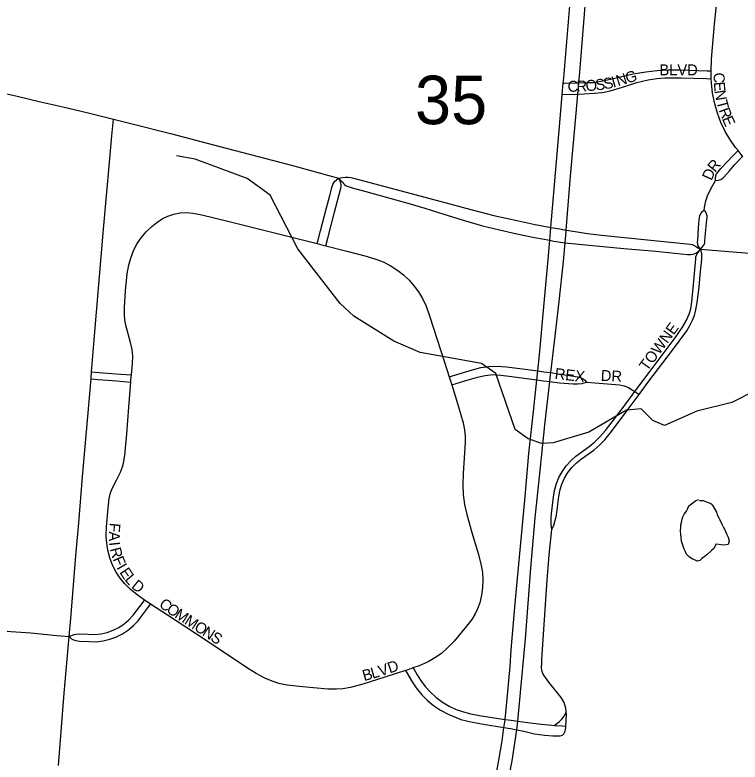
# Model space of a CAD drawing. Extents: x 1410790 to 1770854, y 448063 to 770588.
# Drawn here: x 1529770 to 1533072, y 646042 to 649445 of the extents above; entities that cross this region are included whole.
import ezdxf

# ---------------------------------------------------------------- set-up
doc = ezdxf.new("R2010")
doc.units = 0
for name, color, linetype in [('GM_X_City_Street', 7, 'Continuous'), ('GM_X_City_Street_Text', 7, 'Continuous'), ('GM_X_Minor_Lake', 7, 'Continuous'), ('GM_X_Minor_River', 7, 'Continuous'), ('GM_X_Section_Text', 7, 'Continuous')]:
    doc.layers.add(name, color=color, linetype=linetype)

msp = doc.modelspace()

# ---------------------------------------------------------------- linework, layer by layer
at = {"layer": 'GM_X_City_Street'}
for points in [[(1532267.1, 649133.4), (1532269.2, 649158.5), (1532299.8, 649524.6), (1532319.5, 649743.2), (1532326.1, 649785.5), (1532333.3, 649819.3), (1532341, 649840.7), (1532349.1, 649858.1), (1532364.5, 649887.8)], [(1532338.3, 649135.4), (1532342.4, 649184.1), (1532371.1, 649543.5), (1532379.2, 649687.3), (1532383.5, 649791.3), (1532383, 649817.2), (1532380.7, 649838.7), (1532378.6, 649849.1), (1532376.4, 649858.1), (1532364.5, 649887.8)], [(1532940.5, 649189.6), (1532942.1, 649243.1), (1532956, 649403), (1532974.2, 649579)], [(1528738.3, 649329.9), (1528776.9, 649320.1), (1528926.8, 649283.7), (1529079.6, 649245.9), (1529184.8, 649220.3), (1529273.8, 649198), (1529436.3, 649158.4), (1529554.1, 649129.4), (1529684.5, 649096.3), (1529780.5, 649074.4), (1529885.8, 649049.3), (1529981.7, 649027.3), (1530102.9, 648998.8), (1530218.5, 648970)], [(1532338.3, 649135.4), (1532374.4, 649136.5), (1532403.9, 649137.9), (1532447.5, 649144.6), (1532496, 649154.7), (1532585.2, 649175.9), (1532643.1, 649186), (1532694.8, 649192.5), (1532743.6, 649195), (1532799, 649194.1), (1532922.6, 649190.1), (1532940.5, 649189.6)], [(1532941.2, 649154.1), (1532940.2, 649181.3), (1532940.5, 649189.6)], [(1532262.8, 649082.3), (1532267.1, 649133.4)], [(1532267.1, 649133.4), (1532273.2, 649133.6), (1532338.3, 649135.4)], [(1532333.9, 649084.6), (1532362.9, 649085.6), (1532407.9, 649088.2), (1532445.7, 649092.2), (1532480.5, 649099.5), (1532536.6, 649116.6), (1532602.7, 649136.8), (1532654, 649149.2), (1532693.3, 649155.5), (1532729.6, 649158.3), (1532804.7, 649159), (1532917.5, 649155), (1532941.2, 649154.1)], [(1532333.9, 649084.6), (1532338.3, 649135.4)], [(1533063.8, 648826.9), (1533051.9, 648841.4), (1533026.1, 648878.4), (1533004.9, 648914.5), (1532985.4, 648955.1), (1532969.4, 648997.3), (1532957, 649040.7), (1532947.5, 649088.2), (1532941.8, 649136.2), (1532941.2, 649154.1)], [(1532211, 648477), (1532214.1, 648511.4), (1532253.4, 648972.2), (1532262.8, 649082.3)], [(1532262.8, 649082.3), (1532264.4, 649082.3), (1532333.9, 649084.6)], [(1532280.9, 648464.7), (1532300.7, 648710.5), (1532326.5, 648997.8), (1532333.9, 649084.6)], [(1530119.2, 647818.8), (1530131.5, 647965.3), (1530173.7, 648468.8), (1530200.3, 648772.8), (1530211.5, 648893.9), (1530218.5, 648970)], [(1530218.5, 648970), (1530309.7, 648947.3), (1530478.4, 648905.3), (1530703.5, 648846), (1530871.6, 648801.8), (1531024.2, 648762.8), (1531244, 648700.9)], [(1532961, 648690.8), (1532961.3, 648704.1), (1532961.8, 648709.8), (1532962.7, 648714.2), (1532964.2, 648718.6), (1532966.4, 648723.4), (1532985.1, 648745.3), (1533014.3, 648776.2), (1533038.3, 648801), (1533059.7, 648822.8), (1533063.8, 648826.9)], [(1533084.9, 648801.5), (1533082.7, 648803.9), (1533063.8, 648826.9)], [(1532961, 648690.8), (1532973, 648692.8), (1532984.3, 648696), (1532988.9, 648698.1), (1532993.2, 648701.1), (1532998.9, 648706.5), (1533023.8, 648735.1), (1533047.7, 648762.2), (1533081.2, 648797.6), (1533084.9, 648801.5)], [(1531146.4, 648403.8), (1531149.3, 648415.2), (1531161.1, 648461.6), (1531188.6, 648566.5), (1531202, 648616.2), (1531215.4, 648664.1), (1531218.5, 648672.8), (1531222.2, 648680.6), (1531227.7, 648688.3), (1531233.3, 648693.1), (1531244, 648700.9)], [(1531185.7, 648393.8), (1531194.4, 648428.7), (1531224.9, 648546.6), (1531254.3, 648656.3), (1531255.1, 648663.9), (1531255.4, 648671.7), (1531254.3, 648679.8), (1531251.7, 648688.3), (1531248.4, 648695), (1531244, 648700.9)], [(1531244, 648700.9), (1531261.3, 648704.6), (1531275.4, 648705.3), (1531287.6, 648705.3), (1531300.2, 648704.2), (1531312.7, 648702), (1531454.2, 648664.2), (1531710.5, 648594.8), (1531846.7, 648558.2), (1531951.7, 648531.8), (1532063.7, 648506.5), (1532131.2, 648492.4), (1532211, 648477)], [(1531244, 648700.9), (1531252.8, 648692), (1531256.9, 648688), (1531261.3, 648682.8), (1531266.9, 648676.5), (1531272.8, 648671.7), (1531279.1, 648667.3), (1531287.2, 648663.2), (1531305.3, 648657.3), (1531367.8, 648640.3), (1531449.9, 648617.6), (1531570.4, 648584.9), (1531636.6, 648565.4), (1531724.1, 648537.2), (1531811.7, 648509.9), (1531900, 648484.9), (1531976.2, 648465.7), (1532056.2, 648447.9), (1532136.6, 648431.9), (1532205.8, 648418.5)], [(1532908.7, 648556.1), (1532911.9, 648577.4), (1532916.4, 648597.7), (1532924.4, 648620.8), (1532938.7, 648652.4), (1532961, 648690.8)], [(1532891.9, 648377.8), (1532886.6, 648385.3), (1532882.1, 648393.7), (1532879.7, 648401.5), (1532879.1, 648411), (1532879.4, 648417.6), (1532883, 648474.6), (1532886.9, 648512.3), (1532889.7, 648530.5), (1532894.5, 648540.9), (1532901.8, 648549.9), (1532908.7, 648556.1)], [(1532891.9, 648377.8), (1532900.1, 648387.1), (1532905.4, 648394.3), (1532909.9, 648401.5), (1532911.4, 648406.5), (1532912.6, 648414.4), (1532915.5, 648451.1), (1532921.6, 648511.5), (1532922.5, 648523.8), (1532922, 648530), (1532919.3, 648539.8), (1532914.5, 648549.6), (1532908.7, 648556.1)], [(1530300.5, 647805.3), (1530306.1, 647858), (1530306.5, 647891.3), (1530303.7, 647921.2), (1530296.8, 647953.7), (1530276.8, 648026.4), (1530271.2, 648054.9), (1530268.7, 648080.5), (1530268.8, 648112.9), (1530273.6, 648187.9), (1530281.8, 648266), (1530289.1, 648307.5), (1530298.7, 648341.8), (1530311.9, 648374.8), (1530327, 648403.3), (1530345.1, 648430), (1530368, 648457.2), (1530393.5, 648482.1), (1530416.2, 648500.2), (1530440.6, 648515.7), (1530466.7, 648528.1), (1530494.1, 648537.4), (1530522.3, 648542.9), (1530551.1, 648544.4), (1530580, 648542.3), (1530621.6, 648535), (1530739.3, 648506.3), (1530879.3, 648470.8), (1531146.4, 648403.8)], [(1532205.8, 648418.5), (1532211, 648477)], [(1532211, 648477), (1532243.1, 648472.1), (1532280.9, 648464.7)], [(1532275.6, 648406.3), (1532280.4, 648458.8), (1532280.9, 648464.7)], [(1532280.9, 648464.7), (1532292.5, 648462.7), (1532376.9, 648449.7), (1532442.1, 648441.9), (1532844.9, 648401.5), (1532853.6, 648399.4), (1532860.2, 648396.7), (1532866.5, 648393.4), (1532872.2, 648389.8), (1532880.3, 648384.7), (1532891.9, 648377.8)], [(1532151, 647824.1), (1532158.6, 647897.1), (1532183.7, 648165), (1532198.1, 648331.7), (1532205.8, 648418.5)], [(1532205.8, 648418.5), (1532224, 648414.9), (1532275.6, 648406.3)], [(1531146.4, 648403.8), (1531167.4, 648398.5), (1531185.7, 648393.8)], [(1531185.7, 648393.8), (1531281.2, 648369.2), (1531370.1, 648346.2), (1531413.7, 648333), (1531446.9, 648320.2), (1531478.7, 648304.2), (1531514, 648281.2), (1531539.4, 648261.1), (1531565.3, 648236.7), (1531588.9, 648210.1), (1531608, 648184), (1531626.1, 648153.4), (1531642.4, 648118.1), (1531658, 648075.2), (1531726.3, 647862.9), (1531747.5, 647797.4)], [(1532226.8, 647956.7), (1532247.9, 648139.4), (1532268, 648321.8), (1532275.6, 648406.3)], [(1532275.6, 648406.3), (1532542.6, 648381.2), (1532689, 648368.8), (1532833.3, 648354.4), (1532847.6, 648354.4), (1532857.5, 648355.6), (1532863.8, 648357.1), (1532871.3, 648359.8), (1532877.9, 648364.3), (1532891.9, 648377.8)], [(1532593.5, 647729.5), (1532680.6, 647846.2), (1532776.7, 647974.9), (1532810.7, 648023), (1532826.8, 648051.6), (1532840, 648081.5), (1532847.6, 648106.6), (1532853.2, 648138.9), (1532860.4, 648217.2), (1532870.4, 648334.8), (1532871.6, 648342.8), (1532874.3, 648350.8), (1532877.6, 648357.4), (1532882.1, 648363.7), (1532891.9, 648377.8)], [(1532612.6, 647716.8), (1532657.4, 647777.6), (1532764.7, 647918.7), (1532829.3, 648005.5), (1532844.3, 648031), (1532855.7, 648055), (1532864.9, 648076.6), (1532871.6, 648101.2), (1532877.8, 648135.4), (1532885.9, 648205), (1532891.4, 648261), (1532898.3, 648332.7), (1532898.8, 648348.1), (1532898, 648356.5), (1532896.1, 648364.3), (1532891.9, 648377.8)], [(1532891.9, 648377.8), (1533131.5, 648359), (1533255.8, 648346.8), (1533379.9, 648335.2), (1533507.3, 648323.3), (1533677, 648307.8), (1533804.2, 648295.8), (1533928.4, 648284.1), (1534052.5, 648272.9), (1534123.7, 648266.4)], [(1532210.5, 647815.7), (1532226.8, 647956.7)], [(1531747.5, 647797.4), (1531812.9, 647817), (1531853.9, 647829.3), (1531892.6, 647838.8), (1531928.9, 647843.8), (1531965.5, 647845.1), (1532008.6, 647842.7), (1532082.3, 647833.7), (1532151, 647824.1)], [(1530116.6, 647787), (1530119.2, 647818.8)], [(1530119.2, 647818.8), (1530170.2, 647815), (1530252.2, 647808.9), (1530300.5, 647805.3)], [(1530297.4, 647772.8), (1530298.1, 647782.9), (1530300.5, 647805.3)], [(1531759.1, 647760.7), (1531819.3, 647778.5), (1531876.2, 647795.3), (1531911.6, 647802.6), (1531947.5, 647806.6), (1531982.5, 647804.6), (1532021.4, 647800), (1532146.6, 647782.5)], [(1532146.6, 647782.5), (1532151, 647824.1)], [(1532151, 647824.1), (1532179.3, 647820.2)], [(1532179.3, 647820.2), (1532210.5, 647815.7)], [(1532205.8, 647774.7), (1532209.5, 647807.2), (1532210.5, 647815.7)], [(1532210.5, 647815.7), (1532243.2, 647810.9), (1532295.6, 647802.8), (1532331.7, 647796.9), (1532343, 647794.1), (1532354.9, 647789.3), (1532364.1, 647782.8), (1532372.9, 647771.7)], [(1530016.7, 646613.5), (1530023.9, 646696.6), (1530048, 646981.3), (1530061.5, 647131.5), (1530078.2, 647340.9), (1530102.2, 647615.4), (1530116.6, 647787)], [(1530116.6, 647787), (1530149.6, 647784.4), (1530233.4, 647777.8), (1530297.4, 647772.8)], [(1530360.9, 646779.4), (1530326.8, 646803.3), (1530294.3, 646830.1), (1530269.2, 646855.3), (1530248.8, 646880.3), (1530231.2, 646907.4), (1530215.1, 646939.1), (1530202.4, 646972.3), (1530193.3, 647006.6), (1530188.1, 647038.5), (1530186.1, 647070.8), (1530187.2, 647113), (1530194.3, 647197.9), (1530199.9, 647243), (1530205.9, 647267.9), (1530214.8, 647291.8), (1530232.5, 647326.6), (1530250.5, 647362.1), (1530259.9, 647387.1), (1530264.3, 647403.2), (1530270.4, 647439.2), (1530279.5, 647537.5), (1530289.1, 647658.5), (1530297.4, 647772.8)], [(1531747.5, 647797.4), (1531753.6, 647778.7), (1531759.1, 647760.7)], [(1532002.1, 646236.6), (1532009, 646298.6), (1532025, 646476.9), (1532030.7, 646553.4), (1532047.6, 646764.4), (1532093.1, 647251), (1532111.2, 647446.9), (1532131.6, 647639.3), (1532146.6, 647782.5)], [(1532146.6, 647782.5), (1532176.5, 647778.3)], [(1532167.8, 647429.3), (1532185.3, 647592), (1532205.8, 647774.7)], [(1532176.5, 647778.3), (1532205.8, 647774.7)], [(1532205.8, 647774.7), (1532250.1, 647769.1), (1532311.8, 647765.5), (1532333.8, 647765.5), (1532352.7, 647766.8), (1532372.9, 647771.7)], [(1532372.9, 647771.7), (1532487.1, 647763.3), (1532524, 647760.3), (1532544.4, 647756.3), (1532561.5, 647750.3), (1532569.3, 647745.4), (1532593.5, 647729.5)], [(1531759.1, 647760.7), (1531790.2, 647659.6), (1531811.7, 647587.6), (1531817.9, 647556), (1531820.4, 647527.1), (1531820.4, 647497.9), (1531811.4, 647357.2), (1531810, 647304.4), (1531812, 647261.5), (1531818.1, 647215.6), (1531827.9, 647170.4), (1531851.3, 647088.1), (1531880.5, 646987.4), (1531893.7, 646936.9), (1531899.1, 646905), (1531901.2, 646872.8), (1531900, 646837.3), (1531895.2, 646802), (1531886.9, 646767.4), (1531877, 646740.2), (1531865.8, 646717.1), (1531850.6, 646692.3), (1531827.3, 646661), (1531770.3, 646593.6), (1531738.9, 646560.7), (1531712, 646537.4), (1531682.9, 646516.9), (1531651.9, 646499.4), (1531610.4, 646480.9), (1531582.8, 646471)], [(1532215.7, 647100.7), (1532212.5, 647124.2), (1532211.7, 647141.1), (1532212, 647157.4), (1532213.3, 647172.3), (1532221, 647237.5), (1532228, 647279.5), (1532236.7, 647311.1), (1532247.7, 647338.5), (1532261.8, 647364.4), (1532280.6, 647391.1), (1532302.5, 647415.5), (1532324.5, 647435.2), (1532385.4, 647479.6), (1532410.8, 647500.2), (1532434.3, 647523.1), (1532459.9, 647552.9), (1532539.4, 647657.1), (1532593.5, 647729.5)], [(1532215.7, 647100.7), (1532223.8, 647121.6), (1532229.1, 647137.5), (1532233.8, 647152.4), (1532236.6, 647166.4), (1532246.6, 647251.1), (1532252.9, 647283.3), (1532260.8, 647308.3), (1532273, 647335.2), (1532288.1, 647360.6), (1532306.1, 647384), (1532326.9, 647404.8), (1532350.2, 647423), (1532406.2, 647463.2), (1532433.6, 647486.6), (1532456.5, 647510.1), (1532487.5, 647548.2), (1532554.3, 647637.6), (1532612.6, 647716.8)], [(1532593.5, 647729.5), (1532606.6, 647720.8), (1532612.6, 647716.8)], [(1532060.6, 646228.5), (1532095.1, 646603.7), (1532119.7, 646926), (1532139.8, 647154.8), (1532164.6, 647399.7), (1532167.8, 647429.3)], [(1532280.9, 646271.1), (1532279.3, 646288.1), (1532272.1, 646313.5), (1532257.6, 646336.3), (1532201.8, 646406.4), (1532179.1, 646438.1), (1532174, 646446), (1532170.5, 646454.4), (1532169.4, 646461.4), (1532168.8, 646473.3), (1532169.5, 646492.9), (1532170.1, 646510), (1532192.2, 646849.7), (1532203.6, 646986.7), (1532215.7, 647100.7)], [(1530016.7, 646613.5), (1530028.3, 646619.3), (1530039.2, 646623.3), (1530047.7, 646625.2), (1530064, 646626.7), (1530101.6, 646624.6), (1530133.8, 646623.9), (1530162.6, 646626.5), (1530190.7, 646632.7), (1530217.8, 646642.3), (1530243.6, 646655.2), (1530267.5, 646671.2), (1530289.3, 646690.1), (1530308.8, 646711.4), (1530353.7, 646770), (1530360.9, 646779.4)], [(1530016.7, 646613.5), (1530027.9, 646603), (1530036.4, 646599.1), (1530046.8, 646596.2), (1530064.3, 646592.8), (1530106.3, 646590.7), (1530139.5, 646590.5), (1530172.5, 646594.4), (1530201.7, 646601.4), (1530229.8, 646611.5), (1530259.6, 646626.4), (1530287.4, 646644.6), (1530310.2, 646664), (1530330.6, 646685.9), (1530348.5, 646707.7), (1530379.5, 646750.8), (1530387.3, 646761.7)], [(1530387.3, 646761.7), (1530372.3, 646771.5), (1530360.9, 646779.4)], [(1531548.6, 646458.8), (1531455.3, 646428.6), (1531355.1, 646397.7), (1531298.4, 646382.6), (1531263.3, 646376.3), (1531234.4, 646373.8), (1531195.5, 646374.1), (1531064.9, 646385.8), (1531009.9, 646392.5), (1530971.9, 646400.4), (1530941.1, 646410.1), (1530908.3, 646424.1), (1530868.1, 646445.3), (1530829.7, 646469.9), (1530641.2, 646595.2), (1530465.6, 646710.6), (1530387.3, 646761.7)], [(1529615.6, 646660.1), (1529619, 646659.1), (1529633.1, 646655.2), (1529646.8, 646651.5), (1529662, 646648.3), (1529678.6, 646645.2), (1529703.3, 646642), (1529751, 646637.4), (1529842.6, 646630.1), (1529960.4, 646618.9), (1530016.7, 646613.5)], [(1529967.8, 646026.3), (1529994.5, 646356.6), (1530016.7, 646613.5)], [(1531582.8, 646471), (1531552, 646459.9), (1531548.6, 646458.8)], [(1531548.6, 646458.8), (1531552.6, 646452.3), (1531579, 646408.2), (1531597.9, 646380.2), (1531623.1, 646349.2), (1531648.8, 646323.1), (1531677, 646299.6), (1531707.5, 646279.1), (1531742.8, 646260.2), (1531779.7, 646244.8), (1531801.5, 646236.4), (1531826, 646229.7), (1531853.3, 646224), (1531904, 646215.5), (1531997.2, 646200.1)], [(1531582.8, 646471), (1531587.6, 646463.3), (1531602.4, 646439.3), (1531617.5, 646414.7), (1531638.5, 646386.1), (1531662.5, 646360), (1531688.9, 646336.4), (1531717.5, 646315.4), (1531748, 646297.2), (1531780, 646282.1), (1531813.4, 646270.3), (1531845.6, 646261.9), (1531885.3, 646254.4), (1531933.3, 646246.2), (1532002.1, 646236.6)], [(1532227.2, 646209.5), (1532232, 646213.2), (1532250.7, 646227.6), (1532259.6, 646236.1), (1532268, 646246.4), (1532275.3, 646258.3), (1532278.9, 646266.5), (1532280.9, 646271.1)], [(1532279.6, 646206.4), (1532280.7, 646231.6), (1532281.8, 646261.6), (1532280.9, 646271.1)], [(1531997.2, 646200.1), (1532000.7, 646224.5), (1532002.1, 646236.6)], [(1532002.1, 646236.6), (1532029.9, 646232.7)], [(1532029.9, 646232.7), (1532060.6, 646228.5)], [(1532056.2, 646189.1), (1532060.6, 646228.2), (1532060.6, 646228.5)], [(1532056.2, 646189.1), (1532087.6, 646182.5), (1532136.3, 646171.2), (1532181.3, 646165.2), (1532219.5, 646162.3), (1532239.6, 646161.3), (1532253.5, 646162), (1532263.5, 646165.2), (1532270.5, 646171.3), (1532276.4, 646182.8), (1532279.3, 646197.5), (1532279.6, 646206.4)], [(1532060.6, 646228.5), (1532128.1, 646219.2), (1532168.6, 646214.7), (1532215, 646210.2), (1532227.2, 646209.5)], [(1532227.2, 646209.5), (1532263.2, 646207.3), (1532278, 646206.5), (1532279.6, 646206.4)], [(1531813.9, 645274.8), (1531838, 645395.2), (1531905.3, 645709.7), (1531946.1, 645902.4), (1531974.4, 646050.8), (1531988.5, 646139.7), (1531997.2, 646200.1)], [(1531960.2, 645680.9), (1531960.9, 645684), (1532009.5, 645915.1), (1532034.8, 646047.2), (1532056.2, 646188.5), (1532056.2, 646189.1)], [(1531997.2, 646200.1), (1532026.9, 646195.2)], [(1532026.9, 646195.2), (1532056.2, 646189.1)]]:
    msp.add_lwpolyline(points, dxfattribs=at)
at = {"layer": 'GM_X_Minor_Lake'}
msp.add_lwpolyline([(1532887.1, 647233.8), (1532893.1, 647233.7), (1532905.1, 647233.5), (1532919, 647227.2), (1532931, 647223), (1532940.9, 647218.8), (1532948.8, 647208.7), (1532964.4, 647180.3), (1532968.2, 647168.3), (1532974, 647158.1), (1532979.9, 647146), (1532989.6, 647125.8), (1532995.4, 647113.7), (1533001.2, 647103.5), (1533010.9, 647081.3), (1533018.7, 647067.2), (1533022.4, 647049.1), (1533018.2, 647033.1), (1532998.1, 647029.4), (1532986.1, 647031.6), (1532976.1, 647033.8), (1532962.1, 647034), (1532953.8, 647016.1), (1532941.6, 647006.3), (1532921.2, 646986.6), (1532909, 646976.7), (1532898.9, 646968.9), (1532888.7, 646961), (1532876.7, 646957.2), (1532864.7, 646963.4), (1532854.8, 646967.6), (1532842.9, 646975.8), (1532827.1, 646990.1), (1532823.2, 647000.2), (1532817.4, 647012.3), (1532805.9, 647048.6), (1532804.2, 647064.7), (1532802.4, 647078.8), (1532800.7, 647096.8), (1532802.9, 647110.8), (1532803.1, 647122.8), (1532805.3, 647132.8), (1532809.5, 647148.8), (1532811.7, 647158.8), (1532817.9, 647170.7), (1532828.1, 647184.6), (1532832.3, 647194.6), (1532838.5, 647208.5), (1532856.8, 647222.2), (1532871, 647234), (1532881.1, 647235.9), (1532883.1, 647237.8), (1532881.1, 647235.9)], dxfattribs=at)
at = {"layer": 'GM_X_Minor_River'}
msp.add_lwpolyline([(1533263.4, 647794.8), (1533034.8, 647679.2), (1532875.8, 647640.4), (1532728.3, 647575.2), (1532674.6, 647598.4), (1532621.6, 647651.6), (1532555.4, 647644.9), (1532383.1, 647544.3), (1532221.9, 647495.5), (1532169.8, 647492.5), (1532108.1, 647513.8), (1532048.9, 647557.1), (1531959.8, 647811.5), (1531894.6, 647856.9), (1531615.2, 647906.8), (1531496.1, 647959.3), (1531314.1, 648073.3), (1531251.2, 648130.7), (1531057.8, 648379.2), (1530932.6, 648624.3), (1530827.9, 648700.7), (1530591.3, 648787.7), (1530505.5, 648803.5)], dxfattribs=at)

# ---------------------------------------------------------------- texts
at = {"layer": 'GM_X_City_Street_Text'}
for s, rotation, p in [('BLVD', 0, (1532705.1, 649169.7)), ('N', 16.7787, (1532516.4, 649119.4)), ('G', 16.8499, (1532558.6, 649132.2)), ('C', 270.51, (1532952.1, 649182.2)), ('C', 0.1457, (1532287.1, 649094.9)), ('R', 1.6918, (1532328.2, 649095.1)), ('O', 5.8285, (1532371.7, 649096.5)), ('S', 6.6034, (1532416.2, 649101)), ('S', 10.3233, (1532454.7, 649105.6)), ('I', 16.0853, (1532494.6, 649113.2)), ('E', 274.644, (1532952.6, 649138.7)), ('N', 279.2507, (1532956, 649099.2)), ('T', 285.0083, (1532964.2, 649050.4)), ('R', 290.2024, (1532974.8, 649011.7)), ('E', 292.8877, (1532989.4, 648972.2)), ('R', 51.031, (1532958.4, 648725)), ('D', 66.0453, (1532942.4, 648687.7)), ('TOWNE', 53.8073, (1532649.1, 647819.5)), ('REX', 353.6629, (1532226.4, 647787.5)), ('DR', 356.989, (1532437.1, 647778.7)), ('F', 264.2105, (1530201.7, 647133.2)), ('A', 270.1279, (1530197.9, 647092.6)), ('I', 276.3398, (1530198.3, 647042.7)), ('R', 284.4068, (1530202.1, 647013.2)), ('F', 292.9352, (1530214.6, 646967.2)), ('I', 300.2036, (1530231.4, 646928.6)), ('E', 303.8826, (1530244.3, 646906.6)), ('L', 309.9442, (1530267.4, 646872.8)), ('D', 320.4299, (1530297.1, 646838.7)), ('C', 324.0798, (1530422.6, 646752.3)), ('O', 325.9051, (1530456.1, 646728.1)), ('M', 327.3354, (1530493.7, 646702.7)), ('M', 327.3807, (1530538.2, 646674.2)), ('O', 327.392, (1530582.6, 646645.7)), ('N', 327.383, (1530619.7, 646622)), ('S', 327.3873, (1530656.8, 646598.3)), ('V', 17.8502, (1531434.1, 646431.7)), ('D', 19.3842, (1531477.3, 646445.6)), ('B', 16.0154, (1531360.5, 646410.6)), ('L', 15.9979, (1531398.6, 646421.5))]:
    msp.add_text(s, height=50, rotation=rotation, dxfattribs=at).set_placement(p)
at = {"layer": 'GM_X_Section_Text'}
msp.add_text('35', height=221, rotation=0, dxfattribs=at).set_placement((1531591.9, 648947.2))

doc.saveas('drawing.dxf')
